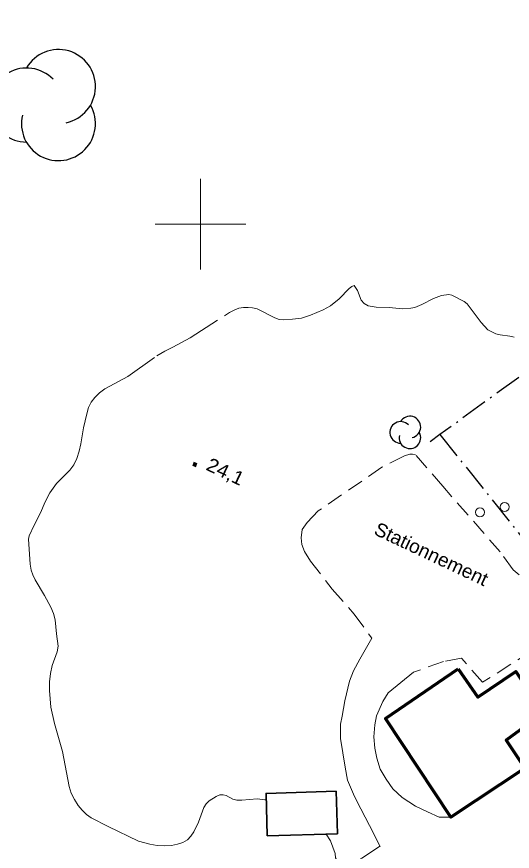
# Model space of a CAD drawing. Extents: x 356765 to 358572, y 5103174 to 5104650.
# Drawn here: x 357979.7 to 358034.4, y 5103830.7 to 5103922.9 of the extents above; entities that cross this region are included whole.
import ezdxf

# ---------------------------------------------------------------- set-up
doc = ezdxf.new("R2010")
doc.units = 0
doc.header["$LTSCALE"] = 0.6
for name, pattern in [('DOT_DASHED', [7.7, 5, -1.2, 0.3, -1.2]), ('LONG_DASHED', [7.5, 6, -1.5]), ('MEDIUM_DASHED', [4.5, 3, -1.5])]:
    doc.linetypes.add(name, pattern=pattern)
for name, color, linetype, lineweight in [('19', 7, 'Continuous', 13), ('2', 7, 'Continuous', 13), ('3', 7, 'Continuous', 140), ('31', 7, 'Continuous', 70), ('36', 7, 'Continuous', 13), ('41', 7, 'DOT_DASHED', 25), ('44', 7, 'Continuous', 25), ('52', 7, 'Continuous', 13), ('61', 7, 'Continuous', 13)]:
    doc.layers.add(name, color=color, linetype=linetype, lineweight=lineweight)

msp = doc.modelspace()

# ---------------------------------------------------------------- linework, layer by layer
at = {"layer": '19'}
for points in [[(358015.45, 5103844.76), (358015.65, 5103845.65), (358015.93, 5103847.37), (358016.45, 5103849.54), (358016.89, 5103850.67), (358017.61, 5103851.95), (358018.91, 5103854.27)], [(358023.51, 5103850.51), (358020.74, 5103848.22), (358020.12, 5103847.29), (358019.43, 5103845.7), (358019.25, 5103844.71), (358019.14, 5103843.38), (358019.24, 5103842.13), (358019.47, 5103841.03), (358019.85, 5103839.79), (358020.51, 5103838.69), (358021.24, 5103837.63), (358022.28, 5103836.67), (358023.76, 5103835.72), (358025.08, 5103835.08), (358026.37, 5103834.49), (358027.63, 5103834.51)], [(358019.84, 5103831.28), (358018.66, 5103833.6), (358017.71, 5103835.42), (358017.01, 5103836.8), (358016.24, 5103838.6), (358015.97, 5103840.04), (358015.46, 5103843.19), (358015.46, 5103843.88), (358015.45, 5103844.76)], [(358010.51, 5103811.09), (358010.35, 5103813.15), (358009.84, 5103815.88), (358009.75, 5103817.65), (358010.04, 5103820.08), (358010.51, 5103822.09), (358011.29, 5103824.16), (358012.78, 5103826.33), (358014.57, 5103827.8), (358016.09, 5103829.01), (358017.82, 5103829.97), (358019.77, 5103831.25), (358019.84, 5103831.28)]]:
    msp.add_lwpolyline(points, dxfattribs=at)
at = {"layer": '2', "linetype": 'LONG_DASHED'}
msp.add_lwpolyline([(357981.63, 5103866.76), (357982.37, 5103868.19), (357982.79, 5103869.25), (357983.35, 5103870.33), (357984.07, 5103871.36), (357985.54, 5103872.82), (357985.98, 5103873.42), (357986.34, 5103874.12), (357986.59, 5103874.91), (357986.78, 5103875.74), (357987.05, 5103877.49), (357987.42, 5103879.05), (357987.63, 5103879.73), (357987.92, 5103880.34), (357988.33, 5103880.84), (357988.85, 5103881.36), (357989.44, 5103881.8), (357991.98, 5103883.18), (357995.15, 5103885.45), (357996.05, 5103885.98), (357996.95, 5103886.4), (357998.85, 5103887.43), (358003.2, 5103890.25), (358003.71, 5103890.51), (358004.24, 5103890.7), (358004.76, 5103890.8), (358005.26, 5103890.8), (358005.75, 5103890.76), (358006.26, 5103890.65), (358008.2, 5103889.65), (358008.67, 5103889.46), (358009.15, 5103889.41), (358010.15, 5103889.49), (358011.14, 5103889.63), (358012.13, 5103889.96), (358013.56, 5103890.55), (358014.34, 5103890.99), (358015.31, 5103891.76), (358016.43, 5103892.88), (358016.71, 5103893.11), (358016.98, 5103893.22), (358017.35, 5103892.68), (358017.74, 5103891.59), (358018.07, 5103891.22), (358018.51, 5103890.99), (358019.41, 5103890.82), (358020.82, 5103890.79), (358022.31, 5103890.63), (358023.23, 5103890.71), (358023.66, 5103890.8), (358024.44, 5103891.13), (358025.72, 5103891.78), (358026.6, 5103892.12), (358027.42, 5103892.22), (358027.77, 5103892.16), (358029.12, 5103891.47), (358029.46, 5103891.18), (358031.01, 5103889.13), (358031.73, 5103888.32), (358032.61, 5103887.87), (358033.1, 5103887.76), (358034.16, 5103887.62), (358034.63, 5103887.51)], dxfattribs=at)
at = {"layer": '2'}
for points in [[(358007.25, 5103836.34), (358007.12, 5103836.42), (358006.24, 5103836.53), (358004.54, 5103836.38), (358004, 5103836.38), (358003.56, 5103836.49), (358002.83, 5103836.88), (358002.48, 5103836.99), (358002.11, 5103836.97), (358001.74, 5103836.8), (358000.94, 5103836.3), (358000.61, 5103835.98), (358000.36, 5103835.57), (357999.77, 5103833.96), (357999.24, 5103832.88), (357998.93, 5103832.4), (357998.55, 5103832.01), (357998.04, 5103831.72), (357997.45, 5103831.51), (357996.78, 5103831.37), (357996.02, 5103831.33), (357995.21, 5103831.38), (357994.39, 5103831.51), (357993.15, 5103831.87), (357989.78, 5103833.46), (357987.92, 5103834.44), (357987.39, 5103834.8), (357986.91, 5103835.26), (357986.49, 5103835.8), (357986.09, 5103836.46), (357985.72, 5103837.15), (357985.47, 5103837.88), (357984.73, 5103841.75), (357983.86, 5103844.86), (357983.45, 5103846.65), (357983.3, 5103848.51), (357983.32, 5103849.46), (357983.41, 5103850.38), (357983.61, 5103851.25), (357984.14, 5103852.76), (357984.26, 5103853.38), (357984.07, 5103854.76), (357983.93, 5103856.3), (357983.77, 5103857), (357983.47, 5103857.69), (357982.75, 5103859), (357981.73, 5103860.7), (357981.46, 5103861.25), (357981.28, 5103861.8), (357981.16, 5103862.46), (357980.99, 5103865.2), (357981.05, 5103865.59), (357981.63, 5103866.76)], [(358015.54, 5103828.57), (358015.49, 5103828.95), (358015.38, 5103829.23), (358014.91, 5103830.01), (358014.88, 5103830.5), (358014.34, 5103831.88), (358013.86, 5103832.63)]]:
    msp.add_lwpolyline(points, dxfattribs=at)
at = {"layer": '3'}
msp.add_line((357999.19, 5103873.54), (357999.55, 5103873.37), dxfattribs=at)
at = {"layer": '31'}
msp.add_lwpolyline([(358028.46, 5103850.9), (358030.62, 5103847.74), (358034.81, 5103850.58), (358037.89, 5103846.01), (358033.75, 5103843.01), (358035.84, 5103839.92), (358027.63, 5103834.51), (358020.42, 5103845.4), (358028.46, 5103850.9)], close=True, dxfattribs=at)
at = {"layer": '31', "lineweight": 35}
msp.add_lwpolyline([(358014.97, 5103837.37), (358007.23, 5103837.13), (358007.37, 5103832.46), (358015.11, 5103832.68), (358014.97, 5103837.37)], close=True, dxfattribs=at)
at = {"layer": '36'}
for centre in [(358030.8635, 5103868.1714), (358033.5838, 5103868.7671)]:
    msp.add_circle(centre, 0.5, dxfattribs=at)
at = {"layer": '41'}
for points in [[(358123.28, 5103941.96), (358107.49, 5103932.2), (358094.74, 5103924.44), (358066.9, 5103907.05), (358046.37, 5103891.22), (358026.44, 5103876.75), (358025.37, 5103875.97)], [(358026.44, 5103876.75), (358036.33, 5103864.4), (358041.9, 5103858.33)]]:
    msp.add_lwpolyline(points, dxfattribs=at)
at = {"layer": '44'}
for centre, radius, start, end in [((357984.2982, 5103915.1878), 4.0899, 282.26917, 149.72626), ((357980.7809, 5103913.1429), 4.0899, 44.11537, 269.80396), ((357984.2982, 5103911.0979), 4.0899, 166.93686, 29.62122), ((358023.1271, 5103877.5921), 1.1901, 282.26917, 149.72626), ((358022.1036, 5103876.997), 1.1901, 44.11537, 269.80396), ((358023.1271, 5103876.402), 1.1901, 166.93686, 29.62122)]:
    msp.add_arc(centre, radius, start, end, dxfattribs=at)
at = {"layer": '52', "linetype": 'MEDIUM_DASHED'}
for points in [[(358037.25, 5103859.51), (358034.54, 5103861.83), (358033.09, 5103863.79), (358026.76, 5103871.06), (358023.76, 5103874.51), (358023.42, 5103874.61), (358023.11, 5103874.58), (358022.52, 5103874.42), (358020.04, 5103873.15), (358013, 5103868.33), (358011.78, 5103867.04), (358011.24, 5103866.26), (358011.12, 5103865.34), (358011.2, 5103864.6), (358011.48, 5103863.86), (358012.16, 5103862.79), (358014.55, 5103859.67), (358016.96, 5103856.94), (358018.91, 5103854.27)], [(358036.56, 5103852.84), (358031.15, 5103849.4), (358028.81, 5103852.08), (358026.83, 5103851.71), (358023.51, 5103850.51)]]:
    msp.add_lwpolyline(points, dxfattribs=at)
at = {"layer": '61'}
for p, q in [((358000, 5103895), (358000, 5103905)), ((357995, 5103900), (358005, 5103900))]:
    msp.add_line(p, q, dxfattribs=at)

# ---------------------------------------------------------------- texts
at = {"layer": '3', "width": 1.1}
msp.add_text('24,1   ', height=1.5, rotation=334.619, dxfattribs=at).set_placement((358000.49, 5103872.91))
at = {"layer": '52', "width": 1.05}
msp.add_text('Stationnement', height=1.5, rotation=334.72, dxfattribs=at).set_placement((358019.03, 5103865.79))

doc.saveas('drawing.dxf')
